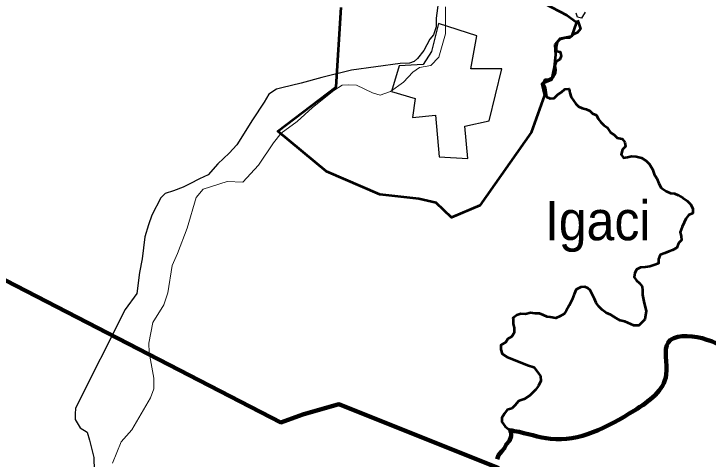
# Model space of a CAD drawing. Extents: x 553962 to 842807, y 8883888 to 9032388.
# Drawn here: x 754579 to 763398, y 8939564 to 8945215 of the extents above; entities that cross this region are included whole.
import ezdxf

# ---------------------------------------------------------------- set-up
doc = ezdxf.new("R2010")
doc.units = 0
doc.header["$LTSCALE"] = 200
for name, color, linetype, lineweight in [('12', 7, 'Continuous', 25), ('14', 7, 'Continuous', 13), ('17', 7, 'Continuous', 53), ('21', 7, 'Continuous', 25), ('24', 7, 'Continuous', 25), ('9', 7, 'Continuous', 90)]:
    doc.layers.add(name, color=color, linetype=linetype, lineweight=lineweight)
doc.layers.add('41', color=7, linetype='Continuous')

msp = doc.modelspace()

# ---------------------------------------------------------------- linework, layer by layer
at = {"layer": '12'}
for points in [[(759983.7, 8945452), (759944.5, 8945159.2), (759944.1, 8945052.2), (759908, 8944950.4), (759862, 8944894.4), (759785, 8944751.9), (759708.2, 8944650.2), (759662.2, 8944609.5), (759602.9, 8944588), (759488.4, 8944585.1)], [(759488.4, 8944585.1), (758867.1, 8944498.9), (758489.8, 8944407.9), (758229.7, 8944337.1), (757985, 8944276.4), (757913.6, 8944261.2), (757816.6, 8944195.2), (757760.2, 8944093.4), (757611.6, 8943869.5), (757411.8, 8943554.1), (757314.6, 8943447.3), (757171.4, 8943310), (757048.7, 8943172.7), (756936.4, 8943121.9), (756813.9, 8943055.9), (756729.6, 8943015), (756604.7, 8942969.7), (756502.7, 8942934.3), (756446.4, 8942878.3), (756333.6, 8942659.5), (756287.3, 8942537.3), (756240.8, 8942384.6), (756209.2, 8942104.5), (756173, 8941931.3), (756141.4, 8941666.5), (755992.9, 8941463), (755361.7, 8940211), (755356.3, 8940134.6), (755356.1, 8940068.4), (755421.9, 8939961.3), (755508.3, 8939905.1), (755538.5, 8939803.2), (755593.8, 8939584), (755625.1, 8938417.4)]]:
    msp.add_lwpolyline(points, dxfattribs=at)
at = {"layer": '12', "lineweight": 40}
msp.add_spline([(761549.2, 8957020.4), (762383.1, 8955993.9), (763257, 8954902.9), (764214.4, 8953717.3), (766168.2, 8951324.4), (767086.6, 8950171.6), (770317.8, 8946184.2), (771971, 8944146), (773006.3, 8942876.2), (773223.4, 8942642.3), (773373.7, 8942274.8), (774008.3, 8940921.5), (774359, 8940136.3), (774475.8, 8939919.1), (774642.8, 8939785.5), (774893.3, 8939668.5), (775511.2, 8939484.7), (775928.6, 8939267.5), (776078.9, 8939184), (776379.5, 8938916.7), (776680.1, 8938749.6), (776830.4, 8938582.6), (777398.1, 8938348.7), (777899.1, 8938231.7), (778550.4, 8938482.3), (779134.8, 8938866.6), (779452.1, 8939250.8), (779569, 8939384.5), (779685.9, 8939351.1), (779852.9, 8939217.4), (780086.7, 8939217.4), (780604.3, 8939451.3), (781055.2, 8939618.4), (781439.3, 8939618.4), (781823.3, 8939518.1), (782090.5, 8939401.2), (782290.9, 8939367.8), (782524.7, 8939518.1), (782858.7, 8939618.4), (783192.6, 8939651.8), (783509.9, 8939818.9), (783910.7, 8940119.6), (784278.1, 8940336.8), (784625.2, 8940434.5)], degree=3, dxfattribs=at)
at = {"layer": '14'}
for points in [[(756356.5, 8940591.2), (756296.6, 8940917.4), (756291.9, 8941034.6), (756343.8, 8941299.3), (756482.2, 8941523.2), (756533.7, 8941676), (756591, 8942022.3), (756657.8, 8942175), (756781.3, 8942495.7), (756894.8, 8942882.6), (756981.8, 8942989.4), (757287.8, 8943085.7), (757486.4, 8943080.2), (757685.9, 8943293.8), (757875.4, 8943578.7), (757972.7, 8943700.8), (758177, 8943848.1), (758371.2, 8944026.1), (758642, 8944244.6), (758749.2, 8944310.6), (758825.7, 8944315.6), (758932.7, 8944310.3), (759136.1, 8944213.1), (759232.8, 8944182.4), (759365.4, 8944228), (759528.8, 8944349.9), (759646.5, 8944477.1), (759733.3, 8944533), (759876, 8944558.2), (759978.3, 8944665), (760060.9, 8944960.3), (760062.2, 8945306.7)], [(755832.9, 8939512.3), (755940.9, 8939782.1), (756079, 8939934.6), (756314.8, 8940341.7), (756356, 8940453.7), (756356.5, 8940591.2)]]:
    msp.add_lwpolyline(points, dxfattribs=at)
at = {"layer": '17'}
msp.add_lwpolyline([(761311.2, 8945350.6), (761602.5, 8945200.5), (761726.1, 8945112.2), (761664.3, 8944926.8), (761514.2, 8944900.3), (761452.5, 8944820.8), (761461.3, 8944697.2), (761443.6, 8944538.2), (761408.3, 8944379.3), (761284.8, 8944326.3), (761320.1, 8944185), (761152.4, 8943708.2), (760499.3, 8942781), (760138.8, 8942630.4), (759944.6, 8942815.9), (759724, 8942868.9), (759229.7, 8942921.8), (758550.1, 8943213.2), (757932.3, 8943725.4), (758673.7, 8944290.6), (758735.5, 8945297.2)], dxfattribs=at)
at = {"layer": '21'}
msp.add_lwpolyline([(759971.8, 8945092.7), (759884.4, 8944737), (759777.9, 8944573.9), (759473.6, 8944557.9), (759374.4, 8944228.2), (759675.4, 8944141.8), (759642.3, 8943899.6), (759934.4, 8943928.7), (759980.7, 8943402.3), (760347, 8943377.8), (760309.6, 8943788.8), (760615.6, 8943855.9), (760776.1, 8944516.6), (760383.6, 8944516.3), (760460.4, 8944936.4)], close=True, dxfattribs=at)
at = {"layer": '24'}
msp.add_lwpolyline([(761836.4, 8945237.1), (761803.4, 8945182), (761788.9, 8945159.5), (761738.1, 8945175.1), (761723.2, 8945226.2)], dxfattribs=at)
at = {"layer": '24', "lineweight": 53}
for points in [[(761737.3, 8945134.7), (761755.2, 8945087.5), (761775.2, 8945026.3), (761739.2, 8944980.7), (761683.1, 8944955.6), (761637, 8944910), (761576, 8944905.3), (761514.8, 8944890.4), (761479, 8944855), (761468.4, 8944799), (761468, 8944743), (761518.8, 8944732.5), (761533.7, 8944681.5), (761513.1, 8944635.7), (761467.1, 8944610.6), (761451.5, 8944559.7), (761461.3, 8944508.7), (761455.9, 8944457.8), (761425, 8944407.1), (761374, 8944381.9), (761323.1, 8944377.2), (761302.4, 8944331.5), (761327.5, 8944275.3), (761337.3, 8944219.2), (761347.1, 8944163.1), (761392.7, 8944142.4), (761443.6, 8944147.2), (761489.7, 8944192.7), (761535.7, 8944223), (761576.6, 8944258.4), (761632.6, 8944263.1), (761642.4, 8944212.1), (761657.3, 8944156), (761687.5, 8944115.1), (761717.7, 8944074.1), (761753.1, 8944038.2), (761798.7, 8944017.6), (761849.5, 8944007), (761895.2, 8943986.4), (761930.5, 8943950.5), (761981.2, 8943929.8), (762001.3, 8943883.8), (762036.6, 8943842.8), (762071.9, 8943801.9), (762117.5, 8943771), (762157.7, 8943709.6), (762203.3, 8943678.8), (762243.7, 8943642.8), (762304.7, 8943627.2), (762340, 8943586.2), (762349.8, 8943530.1), (762308.8, 8943494.7), (762293.1, 8943428.6), (762323.4, 8943387.7), (762374.3, 8943397.5), (762425.2, 8943407.4), (762486.2, 8943407), (762552.2, 8943386.2), (762613, 8943350.1), (762653.4, 8943309.1), (762693.7, 8943242.6), (762713.6, 8943181.4), (762748.8, 8943125.1), (762773.8, 8943063.8), (762803.9, 8943007.6)], [(762803.9, 8943007.6), (762864.7, 8942966.5), (762920.5, 8942940.7), (762971.3, 8942935.2), (763016.9, 8942914.6), (763077.7, 8942878.5), (763133.4, 8942842.5), (763173.8, 8942801.5), (763203.9, 8942745.3), (763203.5, 8942684.1), (763147.4, 8942659), (763116.6, 8942613.4), (763095.9, 8942567.7), (763070.1, 8942511.8), (763044.2, 8942445.8), (763054, 8942394.8), (763058.8, 8942343.8), (763022.9, 8942303.3), (763002.2, 8942247.4), (762946, 8942217.2), (762900.1, 8942197.1), (762849.1, 8942177), (762787.9, 8942157.1), (762767.2, 8942101.2), (762766.8, 8942045.1), (762710.7, 8942025.1), (762659.8, 8942010.2), (762598.7, 8942000.3), (762537.6, 8941995.7), (762486.6, 8941970.5), (762465.9, 8941924.8), (762460.5, 8941873.9), (762490.7, 8941832.9), (762526.1, 8941797.1), (762561.4, 8941756.1), (762566.1, 8941705.1), (762565.7, 8941649.1)], [(762565.7, 8941649.1), (762580.6, 8941564.2), (762580.6, 8941564.2), (762611.1, 8941442.4), (762595.8, 8941335.7), (762519.6, 8941259.6), (762453.6, 8941259.6), (762377.4, 8941292.5), (762340.6, 8941308.9), (762279.2, 8941321.2), (762230.1, 8941353.9), (762164.6, 8941394.8), (762103.2, 8941419.3), (762051.3, 8941456.8), (762010.3, 8941499.8), (761975, 8941545.9), (761955, 8941597), (761924.9, 8941658.3), (761899.8, 8941709.4), (761871.3, 8941731.8), (761831, 8941748.4), (761783.1, 8941745.8), (761721.9, 8941715.6), (761696, 8941655.9), (761672.3, 8941589.5), (761634.4, 8941513.7), (761596.5, 8941447.3), (761568.1, 8941409.3), (761520.8, 8941376.1), (761463.9, 8941352.4), (761392.8, 8941366.6), (761355, 8941371.4), (761307.6, 8941390.3), (761257, 8941413), (761201, 8941413.3), (761140, 8941418.8), (761080.2, 8941404.6), (761018.6, 8941409.3), (760966.5, 8941390.3), (760919.1, 8941352.4), (760920.8, 8941343.8), (760920.4, 8941282.7), (760935.3, 8941231.7), (760934.8, 8941165.4), (760904, 8941119.8), (760852.9, 8941089.6), (760830.3, 8941047.1), (760764.8, 8941010.3), (760764.8, 8941010.3), (760764.8, 8940957.1), (760780.4, 8940901.6), (760841.2, 8940860.4), (761104.9, 8940756.8), (761184.4, 8940731.1), (761241.3, 8940660), (761269.7, 8940617.3), (761272.5, 8940557.8), (761245.1, 8940495.9), (761203.9, 8940441), (761135.3, 8940372.3), (761059.8, 8940324.2), (761025.5, 8940310.4), (760989.9, 8940299.1), (760943.7, 8940243.4), (760902.8, 8940208)], [(760902.8, 8940208), (760846.7, 8940188), (760810.8, 8940142.4), (760779.9, 8940086.5), (760779.6, 8940035.6), (760819.8, 8939979.3), (760860.3, 8939948.5), (760895.7, 8939907.5), (760895.3, 8939856.6), (760874.5, 8939795.6), (760833.5, 8939750), (760812.9, 8939704.3), (760777, 8939663.8), (760736, 8939613.1), (760720.3, 8939562.2)]]:
    msp.add_lwpolyline(points, dxfattribs=at)
at = {"layer": '9'}
for points in [[(760739.9, 8939450.1), (758705.7, 8940260.8), (758249.4, 8940131.7), (757970.6, 8940028.8), (750978.7, 8943631.9), (743914.7, 8940037.6)], [(760739.9, 8939450.1), (758705.7, 8940260.8), (758249.4, 8940131.7), (757970.6, 8940028.8), (750978.7, 8943631.9), (743914.7, 8940037.6)], [(760879.8, 8939925.9), (760895.7, 8939907.5), (760895.3, 8939856.6), (760874.5, 8939795.6), (760833.5, 8939750), (760812.9, 8939704.3), (760777, 8939663.8), (760736, 8939613.1), (760720.3, 8939562.2)]]:
    msp.add_lwpolyline(points, dxfattribs=at)
msp.add_spline([(779358.3, 8951316.5), (778152, 8950383.2), (776870.5, 8948893), (775858.2, 8948102.8), (775096.9, 8948098.3), (774081.6, 8948143.1), (772814, 8947781.5), (772105.2, 8947296.6), (771547.4, 8947166.9), (771322, 8946330.6), (771374.4, 8945875.5), (771395.1, 8945546.1), (769593.3, 8944681.6), (768541.6, 8943918.8), (767488.3, 8942812.2), (766189.2, 8941452.3), (765366.7, 8940769), (764084.5, 8940646.2), (763321.5, 8941097.2), (762890.2, 8941044.2), (762866.3, 8940639.2), (762461.9, 8940181.4), (761397.4, 8939821), (760940.2, 8939919.5), (760875, 8939930.2)], degree=3, dxfattribs=at)

# ---------------------------------------------------------------- texts
at = {"layer": '41', "width": 0.95}
msp.add_text('Igaci', height=500, dxfattribs=at).set_placement((761325, 8942341.6))

doc.saveas('drawing.dxf')
